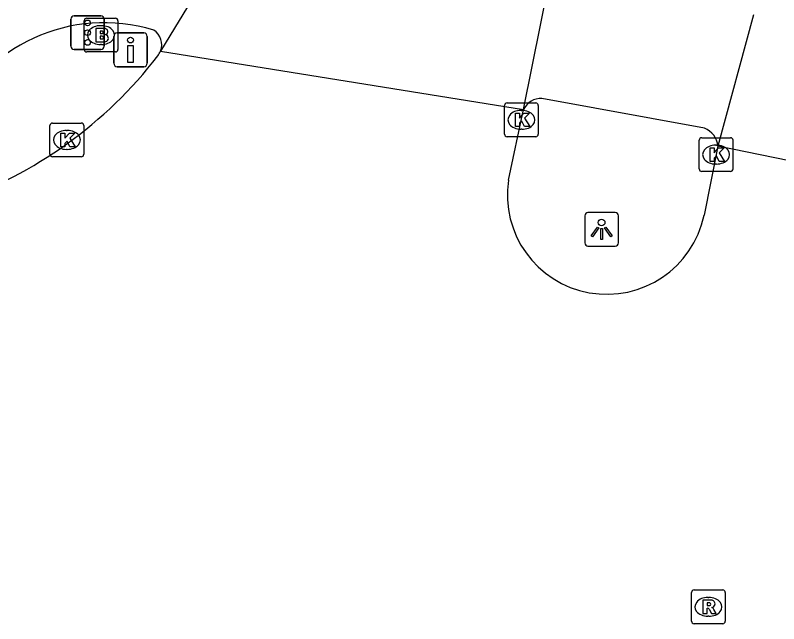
# Model space of a CAD drawing. Extents: x 157692 to 159670, y 381454 to 383289.
# Drawn here: x 158506.3 to 158528.93, y 382114.8 to 382132.85 of the extents above; entities that cross this region are included whole.
import ezdxf

# ---------------------------------------------------------------- set-up
doc = ezdxf.new("R2010")
doc.units = 0
for name, color, linetype in [('IMGEO_Brandkraan', 7, 'Continuous'), ('IMGEO_Drukknoppaal', 7, 'Continuous'), ('IMGEO_Fietspad_gesloten', 7, 'Continuous'), ('IMGEO_Kolk', 7, 'Continuous'), ('IMGEO_Lichtpunt', 7, 'Continuous'), ('IMGEO_Rijbaan_lokaal_gesloten', 7, 'Continuous'), ('IMGEO_Rijbaan_regionaal_gesloten', 7, 'Continuous'), ('IMGEO_Rioolput', 7, 'Continuous'), ('IMGEO_Verkeersregelinstallatiepaal', 7, 'Continuous')]:
    doc.layers.add(name, color=color, linetype=linetype)

msp = doc.modelspace()

# ---------------------------------------------------------------- linework, layer by layer
at = {"layer": 'IMGEO_Brandkraan'}
for p, q in [((158508.341, 382131.831), (158508.341, 382132.683)), ((158508.416, 382132.757), (158509.268, 382132.757)), ((158509.342, 382132.683), (158509.342, 382131.831)), ((158508.829, 382132.537), (158508.854, 382132.537)), ((158508.852, 382131.977), (158508.827, 382131.977)), ((158509.268, 382131.757), (158508.416, 382131.757))]:
    msp.add_line(p, q, dxfattribs=at)
for points in [[(158508.341, 382131.831), (158508.341, 382132.683)], [(158508.416, 382132.757), (158509.268, 382132.757)], [(158509.342, 382132.683), (158509.342, 382131.831)], [(158508.689, 382132.457), (158508.689, 382132.057), (158508.902, 382132.057)], [(158508.92, 382132.457), (158508.689, 382132.457)], [(158508.868, 382132.376), (158508.814, 382132.376), (158508.814, 382132.3)], [(158508.814, 382132.3), (158508.867, 382132.3)], [(158508.876, 382132.224), (158508.814, 382132.224), (158508.814, 382132.143)], [(158508.814, 382132.143), (158508.876, 382132.143)], [(158509.268, 382131.757), (158508.416, 382131.757)]]:
    msp.add_lwpolyline(points, dxfattribs=at)
for centre, radius, start, end in [((158508.418, 382132.681), 0.0765, 91.552, 178.448), ((158508.418, 382132.681), 0.0765, 91.552, 178.448), ((158509.266, 382132.681), 0.0765, 1.552, 88.448), ((158509.266, 382132.681), 0.0765, 1.552, 88.448), ((158508.869, 382132.338), 0.0379, 267.8285, 90.9355), ((158508.924, 382132.312), 0.145, 59.4692, 91.5367), ((158508.949, 382132.359), 0.0922, 285.5137, 58.1501), ((158508.877, 382132.183), 0.0404, 269.8759, 90.5077), ((158508.954, 382132.167), 0.105, 301.3115, 78.989), ((158508.908, 382132.308), 0.251, 268.6676, 293.5347), ((158508.418, 382131.833), 0.0765, 181.552, 268.448), ((158508.418, 382131.833), 0.0765, 181.552, 268.448), ((158509.266, 382131.833), 0.0765, 271.552, 358.448), ((158509.266, 382131.833), 0.0765, 271.552, 358.448)]:
    msp.add_arc(centre, radius, start, end, dxfattribs=at)
for centre, major_axis, ratio, start_param, end_param in [((158508.828, 382132.257), (-0.387, 0.002), 0.722429, 4.712389, 7.853982), ((158508.853, 382132.257), (-0.39, 0.002), 0.717154, 1.570796, 4.712389)]:
    msp.add_ellipse(centre, major_axis=major_axis, ratio=ratio, start_param=start_param, end_param=end_param, dxfattribs=at)
at = {"layer": 'IMGEO_Drukknoppaal'}
for p, q in [((158509.219, 382131.42), (158509.219, 382132.22)), ((158509.219, 382132.22), (158509.219, 382131.42)), ((158509.319, 382132.32), (158510.109, 382132.32)), ((158510.109, 382132.32), (158509.319, 382132.32)), ((158510.209, 382132.22), (158510.209, 382131.42)), ((158510.209, 382131.42), (158510.209, 382132.22)), ((158510.109, 382131.32), (158509.319, 382131.32)), ((158509.319, 382131.32), (158510.109, 382131.32))]:
    msp.add_line(p, q, dxfattribs=at)
msp.add_lwpolyline([(158509.789, 382131.945), (158509.789, 382131.445), (158509.639, 382131.445), (158509.639, 382131.945), (158509.789, 382131.945)], dxfattribs=at)
msp.add_circle((158509.714, 382132.11), 0.085, dxfattribs=at)
for centre, start, end in [((158509.319, 382132.22), 90, 180), ((158509.319, 382132.22), 90, 180), ((158510.109, 382132.22), 0, 90), ((158510.109, 382132.22), 360, 90), ((158509.319, 382131.42), 180, 270), ((158509.319, 382131.42), 180, 270), ((158510.109, 382131.42), 270, 0), ((158510.109, 382131.42), 270, 0)]:
    msp.add_arc(centre, 0.1, start, end, dxfattribs=at)
at = {"layer": 'IMGEO_Fietspad_gesloten'}
msp.add_lwpolyline([(158526.723, 382129.495), (158521.91, 382130.375)], dxfattribs=at)
for centre, radius, start, end in [((158508.934, 382127.631), 4.993, 72.9051, 156.5298), ((158510.133, 382131.971), 0.51, 337.7927, 58.1411), ((158521.87, 382129.823), 0.553, 85.8839, 155.4521), ((158526.514, 382128.925), 0.607, 3.796, 69.8746)]:
    msp.add_arc(centre, radius, start, end, dxfattribs=at)
at = {"layer": 'IMGEO_Kolk'}
for p, q in [((158520.8, 382129.318), (158520.8, 382130.17)), ((158520.875, 382130.244), (158521.727, 382130.244)), ((158521.801, 382130.17), (158521.801, 382129.318)), ((158521.288, 382130.024), (158521.313, 382130.024)), ((158507.328, 382128.723), (158507.328, 382129.575)), ((158507.403, 382129.649), (158508.255, 382129.649)), ((158507.816, 382129.429), (158507.841, 382129.429)), ((158508.329, 382129.575), (158508.329, 382128.723)), ((158521.311, 382129.464), (158521.286, 382129.464)), ((158521.727, 382129.244), (158520.875, 382129.244)), ((158526.645, 382129.214), (158527.497, 382129.214)), ((158526.57, 382128.288), (158526.57, 382129.14)), ((158527.058, 382128.994), (158527.083, 382128.994)), ((158527.571, 382129.14), (158527.571, 382128.288)), ((158507.839, 382128.869), (158507.814, 382128.869)), ((158508.255, 382128.649), (158507.403, 382128.649)), ((158527.081, 382128.434), (158527.056, 382128.434)), ((158527.497, 382128.214), (158526.645, 382128.214))]:
    msp.add_line(p, q, dxfattribs=at)
for points in [[(158520.8, 382129.318), (158520.8, 382130.17)], [(158520.875, 382130.244), (158521.727, 382130.244)], [(158521.801, 382130.17), (158521.801, 382129.318)], [(158521.121, 382129.944), (158521.244, 382129.944), (158521.244, 382129.793), (158521.374, 382129.944), (158521.538, 382129.944), (158521.392, 382129.793), (158521.545, 382129.544), (158521.393, 382129.544), (158521.308, 382129.708), (158521.244, 382129.641), (158521.244, 382129.544), (158521.121, 382129.544), (158521.121, 382129.944)], [(158507.328, 382128.723), (158507.328, 382129.575)], [(158507.403, 382129.649), (158508.255, 382129.649)], [(158508.329, 382129.575), (158508.329, 382128.723)], [(158507.649, 382129.349), (158507.772, 382129.349), (158507.772, 382129.198), (158507.902, 382129.349), (158508.066, 382129.349), (158507.92, 382129.198), (158508.073, 382128.949), (158507.921, 382128.949), (158507.836, 382129.113), (158507.772, 382129.046), (158507.772, 382128.949), (158507.649, 382128.949), (158507.649, 382129.349)], [(158521.727, 382129.244), (158520.875, 382129.244)], [(158526.645, 382129.214), (158527.497, 382129.214)], [(158526.57, 382128.288), (158526.57, 382129.14)], [(158527.571, 382129.14), (158527.571, 382128.288)], [(158526.891, 382128.914), (158527.014, 382128.914), (158527.014, 382128.763), (158527.144, 382128.914), (158527.308, 382128.914), (158527.162, 382128.763), (158527.315, 382128.514), (158527.163, 382128.514), (158527.078, 382128.678), (158527.014, 382128.611), (158527.014, 382128.514), (158526.891, 382128.514), (158526.891, 382128.914)], [(158508.255, 382128.649), (158507.403, 382128.649)], [(158527.497, 382128.214), (158526.645, 382128.214)]]:
    msp.add_lwpolyline(points, dxfattribs=at)
for centre, start, end in [((158520.877, 382130.168), 91.552, 178.448), ((158520.877, 382130.168), 91.552, 178.448), ((158521.725, 382130.168), 1.552, 88.448), ((158521.725, 382130.168), 1.552, 88.448), ((158507.405, 382129.573), 91.552, 178.448), ((158507.405, 382129.573), 91.552, 178.448), ((158508.253, 382129.573), 1.552, 88.448), ((158508.253, 382129.573), 1.552, 88.448), ((158520.877, 382129.32), 181.552, 268.448), ((158520.877, 382129.32), 181.552, 268.448), ((158521.725, 382129.32), 271.552, 358.448), ((158521.725, 382129.32), 271.552, 358.448), ((158526.647, 382129.138), 91.552, 178.448), ((158526.647, 382129.138), 91.552, 178.448), ((158527.495, 382129.138), 1.552, 88.448), ((158527.495, 382129.138), 1.552, 88.448), ((158507.405, 382128.725), 181.552, 268.448), ((158507.405, 382128.725), 181.552, 268.448), ((158508.253, 382128.725), 271.552, 358.448), ((158508.253, 382128.725), 271.552, 358.448), ((158526.647, 382128.29), 181.552, 268.448), ((158526.647, 382128.29), 181.552, 268.448), ((158527.495, 382128.29), 271.552, 358.448), ((158527.495, 382128.29), 271.552, 358.448)]:
    msp.add_arc(centre, 0.0765, start, end, dxfattribs=at)
for centre, major_axis, ratio, start_param, end_param in [((158521.287, 382129.744), (-0.387, 0.002), 0.722429, 4.712389, 7.853982), ((158521.312, 382129.744), (-0.39, 0.002), 0.717154, 1.570796, 4.712389), ((158507.815, 382129.149), (-0.387, 0.002), 0.722429, 4.712389, 7.853982), ((158507.84, 382129.149), (-0.39, 0.002), 0.717154, 1.570796, 4.712389), ((158527.057, 382128.714), (-0.387, 0.002), 0.722429, 4.712389, 7.853982), ((158527.082, 382128.714), (-0.39, 0.002), 0.717154, 1.570796, 4.712389)]:
    msp.add_ellipse(centre, major_axis=major_axis, ratio=ratio, start_param=start_param, end_param=end_param, dxfattribs=at)
at = {"layer": 'IMGEO_Lichtpunt'}
for p, q in [((158524.08, 382126.998), (158523.272, 382126.998)), ((158524.08, 382126.998), (158523.272, 382126.998)), ((158523.178, 382126.903), (158523.178, 382126.096)), ((158523.178, 382126.903), (158523.178, 382126.096)), ((158524.174, 382126.096), (158524.174, 382126.903)), ((158524.174, 382126.096), (158524.174, 382126.903)), ((158523.272, 382126.002), (158524.08, 382126.002)), ((158523.272, 382126.002), (158524.08, 382126.002))]:
    msp.add_line(p, q, dxfattribs=at)
for points in [[(158523.552, 382126.567), (158523.591, 382126.539), (158523.403, 382126.277), (158523.365, 382126.304), (158523.552, 382126.567)], [(158523.654, 382126.519), (158523.701, 382126.519), (158523.701, 382126.197), (158523.654, 382126.197), (158523.654, 382126.519)], [(158523.764, 382126.539), (158523.802, 382126.566), (158523.989, 382126.304), (158523.95, 382126.276), (158523.764, 382126.539)]]:
    msp.add_lwpolyline(points, dxfattribs=at)
msp.add_circle((158523.677, 382126.701), 0.0994, dxfattribs=at)
for centre, start, end in [((158523.272, 382126.903), 90, 180), ((158523.272, 382126.903), 90, 180), ((158524.08, 382126.903), 0, 90), ((158524.08, 382126.903), 0, 90), ((158523.272, 382126.096), 180, 270), ((158523.272, 382126.096), 180, 270), ((158524.08, 382126.096), 270, 0), ((158524.08, 382126.096), 270, 360)]:
    msp.add_arc(centre, 0.0946, start, end, dxfattribs=at)
at = {"layer": 'IMGEO_Rijbaan_lokaal_gesloten'}
for points in [[(158512.895, 382135.557), (158510.605, 382131.778)], [(158521.367, 382130.053), (158522.137, 382133.889)], [(158528.176, 382132.862), (158527.12, 382128.965)]]:
    msp.add_lwpolyline(points, dxfattribs=at)
at = {"layer": 'IMGEO_Rijbaan_regionaal_gesloten'}
for points in [[(158510.605, 382131.778), (158521.367, 382130.053)], [(158520.916, 382127.953), (158521.367, 382130.053)], [(158527.12, 382128.965), (158526.713, 382126.914)], [(158538.948, 382126.544), (158527.12, 382128.965)]]:
    msp.add_lwpolyline(points, dxfattribs=at)
for centre, radius, start, end in [((158510.103, 382131.988), 0.544, 320.5127, 337.3123), ((158500.337, 382139.461), 12.841, 288.9128, 322.4911), ((158523.83, 382127.518), 2.946, 171.5036, 348.1739)]:
    msp.add_arc(centre, radius, start, end, dxfattribs=at)
at = {"layer": 'IMGEO_Rioolput'}
for p, q in [((158526.342, 382114.878), (158526.342, 382115.73)), ((158526.417, 382115.804), (158527.269, 382115.804)), ((158527.343, 382115.73), (158527.343, 382114.878)), ((158526.83, 382115.584), (158526.855, 382115.584)), ((158526.853, 382115.024), (158526.828, 382115.024)), ((158527.269, 382114.804), (158526.417, 382114.804))]:
    msp.add_line(p, q, dxfattribs=at)
for points in [[(158526.342, 382114.878), (158526.342, 382115.73)], [(158526.417, 382115.804), (158527.269, 382115.804)], [(158527.343, 382115.73), (158527.343, 382114.878)], [(158526.931, 382115.502), (158526.679, 382115.504), (158526.679, 382115.104)], [(158526.857, 382115.423), (158526.803, 382115.423), (158526.803, 382115.342)], [(158526.679, 382115.104), (158526.803, 382115.104), (158526.803, 382115.266), (158526.814, 382115.266)], [(158526.803, 382115.342), (158526.855, 382115.342)], [(158526.861, 382115.237), (158526.932, 382115.104), (158527.072, 382115.104), (158527.007, 382115.23)], [(158527.269, 382114.804), (158526.417, 382114.804)]]:
    msp.add_lwpolyline(points, dxfattribs=at)
for centre, radius, start, end in [((158526.419, 382115.728), 0.0765, 91.552, 178.448), ((158526.419, 382115.728), 0.0765, 91.552, 178.448), ((158527.267, 382115.728), 0.0765, 1.552, 88.448), ((158527.267, 382115.728), 0.0765, 1.552, 88.448), ((158526.863, 382115.327), 0.0964, 77.0061, 93.1865), ((158526.877, 382115.384), 0.0378, 276.6634, 79.6772), ((158526.93, 382115.392), 0.109, 350.3612, 89.416), ((158526.813, 382115.213), 0.0533, 26.0293, 88.6989), ((158526.839, 382115.531), 0.19, 274.7715, 282.9687), ((158526.928, 382115.392), 0.112, 277.5842, 350.9817), ((158526.912, 382115.177), 0.108, 29.5134, 73.7905), ((158526.419, 382114.88), 0.0765, 181.552, 268.448), ((158526.419, 382114.88), 0.0765, 181.552, 268.448), ((158527.267, 382114.88), 0.0765, 271.552, 358.448), ((158527.267, 382114.88), 0.0765, 271.552, 358.448)]:
    msp.add_arc(centre, radius, start, end, dxfattribs=at)
for centre, major_axis, ratio, start_param, end_param in [((158526.829, 382115.304), (-0.387, 0.002), 0.722429, 4.712389, 7.853982), ((158526.854, 382115.304), (-0.39, 0.002), 0.717154, 1.570796, 4.712389)]:
    msp.add_ellipse(centre, major_axis=major_axis, ratio=ratio, start_param=start_param, end_param=end_param, dxfattribs=at)
at = {"layer": 'IMGEO_Verkeersregelinstallatiepaal'}
for p, q in [((158508.047, 382132.829), (158508.837, 382132.829)), ((158508.837, 382132.829), (158508.047, 382132.829)), ((158507.947, 382131.929), (158507.947, 382132.729)), ((158507.947, 382132.729), (158507.947, 382131.929)), ((158508.937, 382132.729), (158508.937, 382131.929)), ((158508.937, 382131.929), (158508.937, 382132.729)), ((158508.837, 382131.829), (158508.047, 382131.829)), ((158508.047, 382131.829), (158508.837, 382131.829))]:
    msp.add_line(p, q, dxfattribs=at)
for centre in [(158508.442, 382132.619), (158508.442, 382132.329), (158508.442, 382132.039)]:
    msp.add_circle(centre, 0.085, dxfattribs=at)
for centre, start, end in [((158508.047, 382132.729), 90, 180), ((158508.047, 382132.729), 90, 180), ((158508.837, 382132.729), 0, 90), ((158508.837, 382132.729), 360, 90), ((158508.047, 382131.929), 180, 270), ((158508.047, 382131.929), 180, 270), ((158508.837, 382131.929), 270, 0), ((158508.837, 382131.929), 270, 0)]:
    msp.add_arc(centre, 0.1, start, end, dxfattribs=at)

doc.saveas('drawing.dxf')
